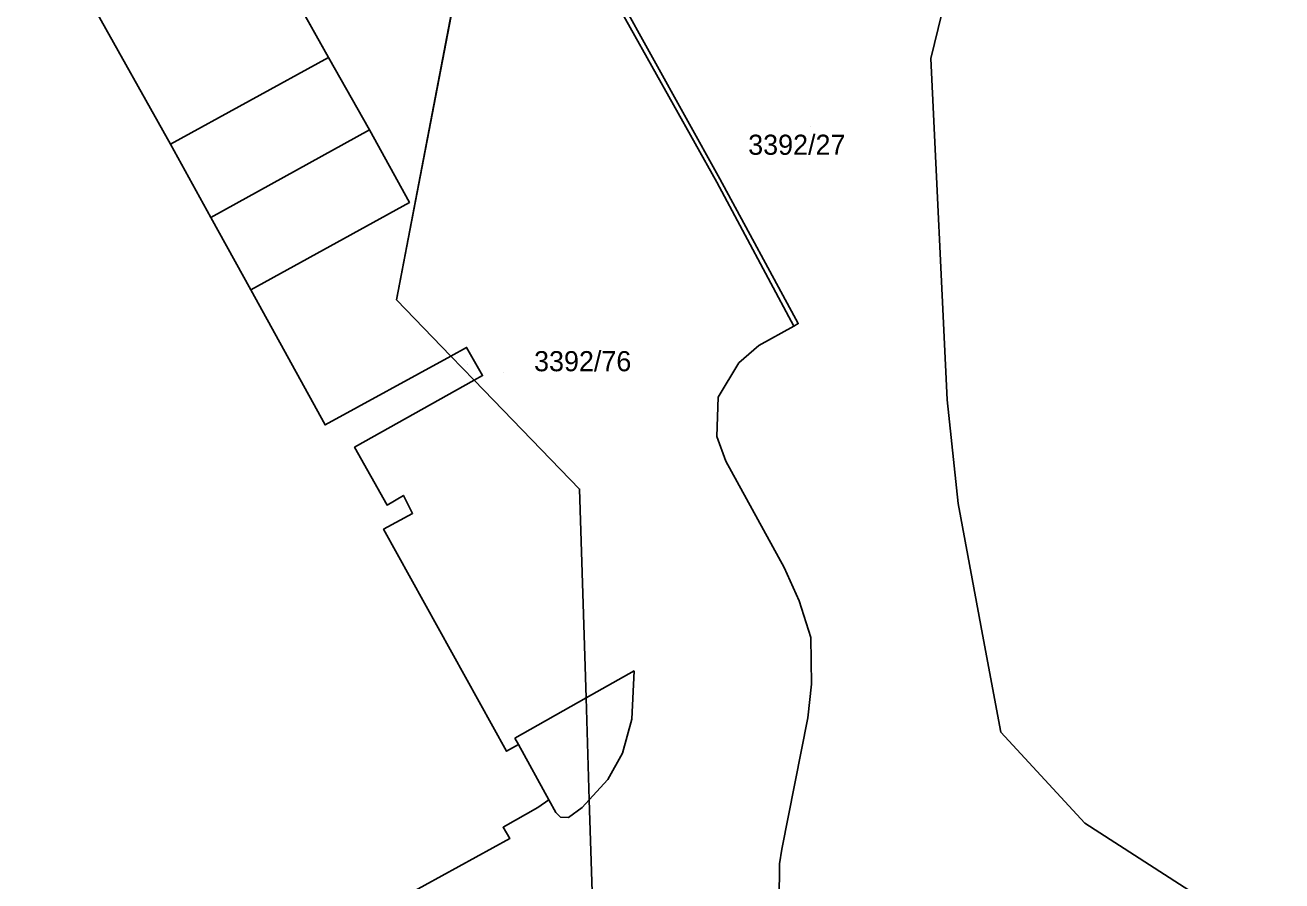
# Model space of a CAD drawing. Extents: x -262715 to -259381, y -1237238 to -1231182.
# Drawn here: x -261511.4 to -261386.5, y -1236273.8 to -1236188.7 of the extents above; entities that cross this region are included whole.
import ezdxf

# ---------------------------------------------------------------- set-up
doc = ezdxf.new("R2010")
doc.units = 0
for name, color, linetype in [('body_kn', 7, 'Continuous'), ('kladpar_druhypozemkov', 7, 'Continuous'), ('kladpar_hranice', 7, 'Continuous'), ('kladpar_parcelnecisla', 7, 'Continuous'), ('kladpar_plochy', 7, 'Continuous'), ('zappar_hrandruhpozemk', 7, 'Continuous'), ('zuob_linie', 7, 'Continuous'), ('zuob_plochy', 7, 'Continuous')]:
    doc.layers.add(name, color=color, linetype=linetype)

msp = doc.modelspace()

# ---------------------------------------------------------------- linework, layer by layer
at = {"layer": 'body_kn'}
for p, q in [((-261481.26, -1236191.93), (-261481.26, -1236191.93)), ((-261421.39, -1236192.02), (-261421.39, -1236192.02)), ((-261477.18, -1236199.11), (-261477.18, -1236199.11)), ((-261477.18, -1236199.11), (-261477.18, -1236199.11)), ((-261496.96, -1236200.55), (-261496.96, -1236200.55)), ((-261496.96, -1236200.55), (-261496.96, -1236200.55)), ((-261442.65, -1236204.31), (-261442.65, -1236204.31)), ((-261442.36, -1236203.98), (-261442.36, -1236203.98)), ((-261473.21, -1236206.34), (-261473.21, -1236206.34)), ((-261492.95, -1236207.82), (-261492.95, -1236207.82)), ((-261488.98, -1236215.03), (-261488.98, -1236215.03)), ((-261488.98, -1236215.03), (-261488.98, -1236215.03)), ((-261474.5, -1236216), (-261474.5, -1236216)), ((-261474.5, -1236216), (-261474.5, -1236216)), ((-261435.01, -1236218.64), (-261435.01, -1236218.64)), ((-261434.56, -1236218.38), (-261434.56, -1236218.38)), ((-261467.52, -1236220.74), (-261467.52, -1236220.74)), ((-261467.52, -1236220.74), (-261467.52, -1236220.74)), ((-261438.49, -1236220.56), (-261438.49, -1236220.56)), ((-261469.09, -1236221.6), (-261469.09, -1236221.6)), ((-261440.48, -1236222.28), (-261440.48, -1236222.28)), ((-261465.94, -1236223.54), (-261465.94, -1236223.54)), ((-261466.76, -1236224), (-261466.76, -1236224)), ((-261442.51, -1236225.68), (-261442.51, -1236225.68)), ((-261419.78, -1236225.96), (-261419.78, -1236225.96)), ((-261481.59, -1236228.45), (-261481.59, -1236228.45)), ((-261442.65, -1236229.58), (-261442.65, -1236229.58)), ((-261478.65, -1236230.67), (-261478.65, -1236230.67)), ((-261441.76, -1236232.04), (-261441.76, -1236232.04)), ((-261456.3, -1236234.82), (-261456.3, -1236234.82)), ((-261473.81, -1236235.45), (-261473.81, -1236235.45)), ((-261475.43, -1236236.41), (-261475.43, -1236236.41)), ((-261472.9, -1236237.23), (-261472.9, -1236237.23)), ((-261418.67, -1236236.25), (-261418.67, -1236236.25)), ((-261475.77, -1236238.81), (-261475.77, -1236238.81)), ((-261435.95, -1236242.61), (-261435.95, -1236242.61)), ((-261434.47, -1236245.93), (-261434.47, -1236245.93)), ((-261433.32, -1236249.58), (-261433.32, -1236249.58)), ((-261416.15, -1236249.79), (-261416.15, -1236249.79)), ((-261450.87, -1236252.88), (-261450.87, -1236252.88)), ((-261433.25, -1236254.2), (-261433.25, -1236254.2)), ((-261455.65, -1236255.57), (-261455.65, -1236255.57)), ((-261455.65, -1236255.57), (-261455.65, -1236255.57)), ((-261451.1, -1236257.67), (-261451.1, -1236257.67)), ((-261433.6, -1236257.54), (-261433.6, -1236257.54)), ((-261462.73, -1236259.56), (-261462.73, -1236259.56)), ((-261414.44, -1236258.96), (-261414.44, -1236258.96)), ((-261463.55, -1236260.87), (-261463.55, -1236260.87)), ((-261462.37, -1236260.21), (-261462.37, -1236260.21)), ((-261462.37, -1236260.21), (-261462.37, -1236260.21)), ((-261452.02, -1236261.05), (-261452.02, -1236261.05)), ((-261453.49, -1236263.68), (-261453.49, -1236263.68)), ((-261459.35, -1236265.71), (-261459.35, -1236265.71)), ((-261455.33, -1236265.7), (-261455.33, -1236265.7)), ((-261455.33, -1236265.7), (-261455.33, -1236265.7)), ((-261460.44, -1236266.46), (-261460.44, -1236266.46)), ((-261458.66, -1236266.95), (-261458.66, -1236266.95)), ((-261458.18, -1236267.41), (-261458.18, -1236267.41)), ((-261456.03, -1236266.47), (-261456.03, -1236266.47)), ((-261463.89, -1236268.42), (-261463.89, -1236268.42)), ((-261457.4, -1236267.45), (-261457.4, -1236267.45)), ((-261406.07, -1236268.03), (-261406.07, -1236268.03)), ((-261463.23, -1236269.55), (-261463.23, -1236269.55)), ((-261436.2, -1236270.59), (-261436.2, -1236270.59)), ((-261436.43, -1236272.06), (-261436.43, -1236272.06))]:
    msp.add_line(p, q, dxfattribs=at)
at = {"layer": 'kladpar_druhypozemkov'}
for p, q in [((-261433.37, -1236198.75), (-261433.37, -1236198.75)), ((-261467.45, -1236222.46), (-261467.45, -1236222.46)), ((-261463.81, -1236223.2), (-261463.81, -1236223.2))]:
    msp.add_line(p, q, dxfattribs=at)
at = {"layer": 'kladpar_hranice'}
for points in [[(-261509.97, -1236455.23), (-261442, -1236314), (-261431.44, -1236290.98), (-261436.46, -1236275.73), (-261426.37, -1236277.02), (-261397.27, -1236285.04), (-261393.24, -1236276.31), (-261406.07, -1236268.03), (-261414.44, -1236258.96), (-261416.15, -1236249.79), (-261418.67, -1236236.25), (-261419.78, -1236225.96), (-261421.39, -1236192.02), (-261413.2, -1236158.53), (-261434.37, -1236146.07), (-261419.87, -1236086.37), (-261411.48, -1236069.6), (-261404.97, -1236056.61), (-261400.83, -1236059.59), (-261388.04, -1236068.81), (-261386.5, -1236069.65)], [(-261413.2, -1236158.53), (-261421.39, -1236192.02), (-261419.78, -1236225.96), (-261418.67, -1236236.25), (-261416.15, -1236249.79), (-261414.44, -1236258.96), (-261406.07, -1236268.03), (-261393.24, -1236276.31)], [(-261474.5, -1236216), (-261469.09, -1236221.6), (-261481.59, -1236228.45), (-261488.98, -1236215.03), (-261473.21, -1236206.34), (-261477.18, -1236199.11), (-261481.26, -1236191.93), (-261488.87, -1236178.33), (-261489.05, -1236178.43), (-261504.59, -1236186.88), (-261514.15, -1236169.81), (-261517.91, -1236171.88), (-261519.84, -1236172.95), (-261520.7, -1236171.41), (-261525.64, -1236162.51), (-261595.6, -1236201.36)], [(-261488.87, -1236178.33), (-261481.26, -1236191.93), (-261477.18, -1236199.11), (-261473.21, -1236206.34), (-261488.98, -1236215.03), (-261481.59, -1236228.45), (-261469.09, -1236221.6), (-261466.76, -1236224), (-261478.65, -1236230.67), (-261475.43, -1236236.41), (-261473.81, -1236235.45), (-261472.9, -1236237.23), (-261475.77, -1236238.81), (-261463.55, -1236260.87), (-261462.37, -1236260.21), (-261459.35, -1236265.71), (-261460.44, -1236266.46), (-261463.89, -1236268.42), (-261463.23, -1236269.55), (-261476.75, -1236276.96)], [(-261454.72, -1236285.01), (-261455.33, -1236265.7), (-261455.65, -1236255.57), (-261456.3, -1236234.82), (-261466.76, -1236224), (-261465.94, -1236223.54), (-261467.52, -1236220.74), (-261469.09, -1236221.6), (-261474.5, -1236216), (-261468.41, -1236184.31)], [(-261468.41, -1236184.31), (-261474.5, -1236216)], [(-261467.52, -1236220.74), (-261465.94, -1236223.54), (-261466.76, -1236224), (-261469.09, -1236221.6), (-261467.52, -1236220.74)], [(-261476.75, -1236276.96), (-261463.23, -1236269.55), (-261463.89, -1236268.42), (-261460.44, -1236266.46), (-261459.35, -1236265.71), (-261462.37, -1236260.21), (-261463.55, -1236260.87), (-261475.77, -1236238.81), (-261472.9, -1236237.23), (-261473.81, -1236235.45), (-261475.43, -1236236.41), (-261478.65, -1236230.67), (-261466.76, -1236224), (-261456.3, -1236234.82), (-261455.65, -1236255.57), (-261455.33, -1236265.7), (-261454.72, -1236285.01)]]:
    msp.add_lwpolyline(points, dxfattribs=at)
at = {"layer": 'kladpar_plochy'}
for p, q in [((-261481.26, -1236191.93), (-261488.87, -1236178.33)), ((-261468.41, -1236184.31), (-261474.5, -1236216)), ((-261477.18, -1236199.11), (-261481.26, -1236191.93)), ((-261473.21, -1236206.34), (-261477.18, -1236199.11)), ((-261488.98, -1236215.03), (-261473.21, -1236206.34)), ((-261481.59, -1236228.45), (-261488.98, -1236215.03)), ((-261474.5, -1236216), (-261469.09, -1236221.6)), ((-261469.09, -1236221.6), (-261481.59, -1236228.45))]:
    msp.add_line(p, q, dxfattribs=at)
for points in [[(-261509.97, -1236455.23), (-261442, -1236314), (-261431.44, -1236290.98), (-261436.46, -1236275.73), (-261426.37, -1236277.02), (-261397.27, -1236285.04), (-261393.24, -1236276.31), (-261406.07, -1236268.03), (-261414.44, -1236258.96), (-261416.15, -1236249.79), (-261418.67, -1236236.25), (-261419.78, -1236225.96), (-261421.39, -1236192.02), (-261413.2, -1236158.53)], [(-261413.2, -1236158.53), (-261421.39, -1236192.02), (-261419.78, -1236225.96), (-261418.67, -1236236.25), (-261416.15, -1236249.79), (-261414.44, -1236258.96), (-261406.07, -1236268.03), (-261393.24, -1236276.31)], [(-261488.87, -1236178.33), (-261481.26, -1236191.93), (-261477.18, -1236199.11), (-261473.21, -1236206.34), (-261488.98, -1236215.03), (-261481.59, -1236228.45), (-261469.09, -1236221.6), (-261466.76, -1236224), (-261478.65, -1236230.67), (-261475.43, -1236236.41), (-261473.81, -1236235.45), (-261472.9, -1236237.23), (-261475.77, -1236238.81), (-261463.55, -1236260.87), (-261462.37, -1236260.21), (-261459.35, -1236265.71), (-261460.44, -1236266.46), (-261463.89, -1236268.42), (-261463.23, -1236269.55), (-261476.75, -1236276.96)], [(-261454.72, -1236285.01), (-261455.33, -1236265.7), (-261455.65, -1236255.57), (-261456.3, -1236234.82), (-261466.76, -1236224), (-261465.94, -1236223.54), (-261467.52, -1236220.74), (-261469.09, -1236221.6), (-261474.5, -1236216), (-261468.41, -1236184.31)], [(-261476.75, -1236276.96), (-261463.23, -1236269.55), (-261463.89, -1236268.42), (-261460.44, -1236266.46), (-261459.35, -1236265.71), (-261462.37, -1236260.21), (-261463.55, -1236260.87), (-261475.77, -1236238.81), (-261472.9, -1236237.23), (-261473.81, -1236235.45), (-261475.43, -1236236.41), (-261478.65, -1236230.67), (-261466.76, -1236224), (-261456.3, -1236234.82), (-261455.65, -1236255.57), (-261455.33, -1236265.7), (-261454.72, -1236285.01)]]:
    msp.add_lwpolyline(points, dxfattribs=at)
msp.add_lwpolyline([(-261467.52, -1236220.74), (-261465.94, -1236223.54), (-261466.76, -1236224), (-261469.09, -1236221.6)], close=True, dxfattribs=at)
at = {"layer": 'zappar_hrandruhpozemk'}
for p, q in [((-261453.02, -1236184.78), (-261442.36, -1236203.98)), ((-261496.96, -1236200.55), (-261504.59, -1236186.88)), ((-261496.96, -1236200.55), (-261481.26, -1236191.93)), ((-261477.18, -1236199.11), (-261492.95, -1236207.82)), ((-261440.48, -1236222.28), (-261442.51, -1236225.68)), ((-261455.65, -1236255.57), (-261450.87, -1236252.88)), ((-261450.87, -1236252.88), (-261451.1, -1236257.67)), ((-261462.73, -1236259.56), (-261455.65, -1236255.57)), ((-261462.37, -1236260.21), (-261462.73, -1236259.56)), ((-261457.4, -1236267.45), (-261458.18, -1236267.41))]:
    msp.add_line(p, q, dxfattribs=at)
for points in [[(-261457.49, -1236177.88), (-261457.37, -1236178.13), (-261457.32, -1236178.23), (-261453.42, -1236185.06), (-261442.65, -1236204.31), (-261435.01, -1236218.64), (-261438.49, -1236220.56), (-261440.48, -1236222.28)], [(-261488.98, -1236215.03), (-261492.95, -1236207.82), (-261496.96, -1236200.55)], [(-261442.36, -1236203.98), (-261434.56, -1236218.38), (-261435.01, -1236218.64)], [(-261442.51, -1236225.68), (-261442.65, -1236229.58), (-261441.76, -1236232.04), (-261435.95, -1236242.61), (-261434.47, -1236245.93), (-261433.32, -1236249.58), (-261433.25, -1236254.2), (-261433.6, -1236257.54), (-261436.2, -1236270.59), (-261436.43, -1236272.06), (-261436.46, -1236275.73), (-261434.7, -1236283), (-261434.32, -1236288.79), (-261435.29, -1236294.07), (-261437.06, -1236299.08), (-261443.67, -1236313.17)], [(-261451.1, -1236257.67), (-261452.02, -1236261.05), (-261453.49, -1236263.68), (-261455.33, -1236265.7)], [(-261458.18, -1236267.41), (-261458.66, -1236266.95), (-261459.35, -1236265.71)], [(-261455.33, -1236265.7), (-261456.03, -1236266.47), (-261457.4, -1236267.45)]]:
    msp.add_lwpolyline(points, dxfattribs=at)
at = {"layer": 'zuob_linie'}
for points in [[(-261509.97, -1236455.23), (-261442, -1236314), (-261443.67, -1236313.17), (-261451.08, -1236309.46), (-261454, -1236308), (-261454.72, -1236285.01), (-261455.33, -1236265.7), (-261455.65, -1236255.57), (-261456.3, -1236234.82), (-261466.76, -1236224), (-261465.94, -1236223.54), (-261467.52, -1236220.74), (-261469.09, -1236221.6), (-261474.5, -1236216), (-261468.41, -1236184.31)], [(-261468.41, -1236184.31), (-261474.5, -1236216), (-261469.09, -1236221.6), (-261467.52, -1236220.74), (-261465.94, -1236223.54), (-261466.76, -1236224), (-261456.3, -1236234.82), (-261455.65, -1236255.57), (-261455.33, -1236265.7), (-261454.72, -1236285.01), (-261454, -1236308), (-261451.08, -1236309.46), (-261443.67, -1236313.17), (-261442, -1236314), (-261509.97, -1236455.23)]]:
    msp.add_lwpolyline(points, dxfattribs=at)
at = {"layer": 'zuob_plochy'}
for points in [[(-261509.97, -1236455.23), (-261442, -1236314), (-261443.67, -1236313.17), (-261451.08, -1236309.46), (-261454, -1236308), (-261454.72, -1236285.01), (-261455.33, -1236265.7), (-261455.65, -1236255.57), (-261456.3, -1236234.82), (-261466.76, -1236224), (-261465.94, -1236223.54), (-261467.52, -1236220.74), (-261469.09, -1236221.6), (-261474.5, -1236216), (-261468.41, -1236184.31)], [(-261468.41, -1236184.31), (-261474.5, -1236216), (-261469.09, -1236221.6), (-261467.52, -1236220.74), (-261465.94, -1236223.54), (-261466.76, -1236224), (-261456.3, -1236234.82), (-261455.65, -1236255.57), (-261455.33, -1236265.7), (-261454.72, -1236285.01), (-261454, -1236308), (-261451.08, -1236309.46), (-261443.67, -1236313.17), (-261442, -1236314), (-261509.97, -1236455.23)]]:
    msp.add_lwpolyline(points, dxfattribs=at)

# ---------------------------------------------------------------- texts
at = {"layer": 'kladpar_parcelnecisla'}
for s, p in [('3392/27', (-261439.54, -1236201.6)), ('3392/76', (-261460.82, -1236223.11))]:
    msp.add_text(s, height=2, dxfattribs=at).set_placement(p)

doc.saveas('drawing.dxf')
